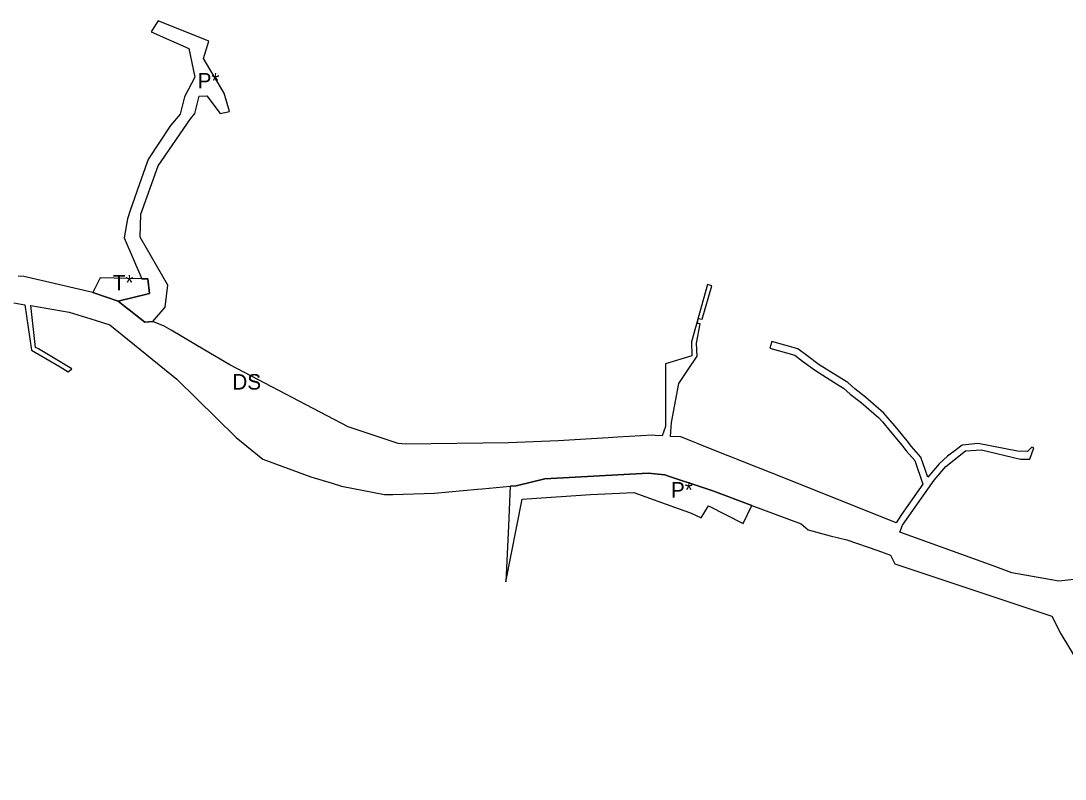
# Model space of a CAD drawing. Extents: x -477304 to -465641, y -1159113 to -1149285.
# Drawn here: x -468059 to -467453, y -1153148 to -1152709 of the extents above; entities that cross this region are included whole.
import ezdxf

# ---------------------------------------------------------------- set-up
doc = ezdxf.new("R2010")
doc.units = 0
for name, color, linetype in [('17', 7, 'Continuous'), ('34', 7, 'Continuous'), ('35', 7, 'Continuous')]:
    doc.layers.add(name, color=color, linetype=linetype)

msp = doc.modelspace()

# ---------------------------------------------------------------- linework, layer by layer
at = {"layer": '17'}
for p, q in [((-468012.82, -1152857.81), (-468017.11, -1152866.39)), ((-467988.72, -1152858.39), (-468012.82, -1152857.81)), ((-468017.11, -1152866.39), (-468002.42, -1152871.41))]:
    msp.add_line(p, q, dxfattribs=at)
msp.add_lwpolyline([(-468002.42, -1152871.41), (-467985.03, -1152867.02), (-467984.19, -1152866.81), (-467985.18, -1152858.47), (-467988.72, -1152858.39)], dxfattribs=at)
at = {"layer": '34'}
for p, q in [((-467980.69, -1152711.17), (-467983.28, -1152715.18)), ((-467979.17, -1152708.82), (-467980.69, -1152711.17)), ((-467949.9, -1152720.62), (-467979.17, -1152708.82)), ((-467983.28, -1152715.18), (-467961.46, -1152724.77)), ((-467952.83, -1152730.65), (-467949.9, -1152720.62)), ((-467961.46, -1152724.77), (-467958.01, -1152741.52)), ((-467940.87, -1152750.71), (-467952.83, -1152730.65)), ((-467958.01, -1152741.52), (-467964.04, -1152752.84)), ((-467964.04, -1152752.84), (-467966.54, -1152762.88)), ((-467951, -1152752.23), (-467943.2, -1152762.59)), ((-467979.14, -1152792.95), (-467960.39, -1152765.67)), ((-467966.54, -1152762.88), (-467972.14, -1152769.56)), ((-467960.39, -1152765.67), (-467958.02, -1152762.5)), ((-467972.14, -1152769.56), (-467984.86, -1152788.73)), ((-467989.2, -1152820.94), (-467979.14, -1152792.95)), ((-467990.16, -1152803.89), (-467995.39, -1152818.78)), ((-467995.39, -1152818.78), (-467997.02, -1152823.58)), ((-467989.62, -1152834.31), (-467989.2, -1152820.94)), ((-467997.02, -1152823.58), (-467999.03, -1152834.62)), ((-467999.03, -1152834.62), (-467988.72, -1152858.39)), ((-467988.72, -1152858.39), (-467985.18, -1152858.47)), ((-467985.18, -1152858.47), (-467984.19, -1152866.81)), ((-467985.03, -1152867.02), (-468002.42, -1152871.41)), ((-467984.19, -1152866.81), (-467985.03, -1152867.02)), ((-468002.42, -1152871.41), (-467997.59, -1152875.2)), ((-467997.59, -1152875.2), (-467996.09, -1152876.38)), ((-467982.29, -1152883.09), (-467975.24, -1152874.91)), ((-467996.09, -1152876.38), (-467989.6, -1152881.48)), ((-467774.89, -1152978.69), (-467775.96, -1153001.63)), ((-467771.57, -1152978.39), (-467774.89, -1152978.69)), ((-467765.35, -1152985.9), (-467728.25, -1152983.43)), ((-467728.25, -1152983.43), (-467703.29, -1152982.38)), ((-467703.29, -1152982.38), (-467677.4, -1152991.52)), ((-467657.31, -1152981.33), (-467663.66, -1152979.24)), ((-467634.68, -1152989.8), (-467657.31, -1152981.33)), ((-467777.48, -1153034), (-467768.04, -1152986.08)), ((-467768.04, -1152986.08), (-467765.35, -1152985.9)), ((-467639.75, -1153000.27), (-467634.68, -1152989.8)), ((-467677.4, -1152991.52), (-467670.25, -1152994.04)), ((-467670.25, -1152994.04), (-467664.17, -1152996.89)), ((-467775.96, -1153001.63), (-467777.48, -1153034))]:
    msp.add_line(p, q, dxfattribs=at)
for points in [[(-467958.02, -1152762.5), (-467955.35, -1152752.4), (-467951, -1152752.23)], [(-467943.2, -1152762.59), (-467937.79, -1152761.27), (-467940.87, -1152750.71)], [(-467984.86, -1152788.73), (-467985.55, -1152790.68), (-467990.16, -1152803.89)], [(-467975.24, -1152874.91), (-467973.62, -1152862.11), (-467989.62, -1152834.31)], [(-467989.6, -1152881.48), (-467987.04, -1152883.49), (-467982.29, -1152883.09)], [(-467685.24, -1152972.13), (-467694.97, -1152971.16), (-467754.9, -1152974.32), (-467771.57, -1152978.39)], [(-467663.66, -1152979.24), (-467682.47, -1152973.04), (-467685.24, -1152972.13)], [(-467664.17, -1152996.89), (-467659.93, -1152990.04), (-467639.75, -1153000.27)]]:
    msp.add_lwpolyline(points, dxfattribs=at)
at = {"layer": '35'}
for p, q in [((-468057.25, -1152857), (-468060.54, -1152856.85)), ((-468054.75, -1152857.58), (-468057.25, -1152857)), ((-468044.6, -1152859.96), (-468054.75, -1152857.58)), ((-467663.54, -1152881.74), (-467657.9, -1152862.43)), ((-467657.9, -1152862.43), (-467660.47, -1152861.77)), ((-468062.93, -1152872.3), (-468056.57, -1152873.37)), ((-468056.57, -1152873.37), (-468052.64, -1152899.8)), ((-468053.19, -1152873.94), (-468030.97, -1152877.66)), ((-467997.59, -1152875.2), (-468002.42, -1152871.41)), ((-467996.09, -1152876.38), (-467997.59, -1152875.2)), ((-468030.97, -1152877.66), (-468015.76, -1152882.35)), ((-467989.6, -1152881.48), (-467996.09, -1152876.38)), ((-467987.04, -1152883.49), (-467989.6, -1152881.48)), ((-467666.32, -1152884.22), (-467665.78, -1152881.32)), ((-467665.78, -1152881.32), (-467663.54, -1152881.74)), ((-468015.76, -1152882.35), (-468007.23, -1152884.98)), ((-467982.29, -1152883.09), (-467987.04, -1152883.49)), ((-467975.69, -1152885.82), (-467982.29, -1152883.09)), ((-467971.75, -1152888.14), (-467975.69, -1152885.82)), ((-467952.12, -1152899.68), (-467971.75, -1152888.14)), ((-467666.79, -1152895.69), (-467664.68, -1152884.53)), ((-467664.68, -1152884.53), (-467666.32, -1152884.22)), ((-468052.64, -1152899.8), (-468036.16, -1152909.44)), ((-468029.4, -1152910.65), (-468048.72, -1152899.07)), ((-467937.56, -1152908.25), (-467952.12, -1152899.68)), ((-467666.37, -1152903.29), (-467666.79, -1152895.69)), ((-467623.11, -1152894.7), (-467624.22, -1152898.54)), ((-467669.47, -1152903.04), (-467684.83, -1152907.7)), ((-467605.26, -1152906.06), (-467597.8, -1152911.61)), ((-467595.7, -1152908.2), (-467602.87, -1152902.85)), ((-468036.16, -1152909.44), (-468031.37, -1152912.24)), ((-468031.37, -1152912.24), (-468029.4, -1152910.65)), ((-467868.97, -1152944.16), (-467937.56, -1152908.25)), ((-467839.91, -1152953.84), (-467868.97, -1152944.16)), ((-467747.08, -1152952.26), (-467775.99, -1152953.58)), ((-467718.08, -1152950.58), (-467747.08, -1152952.26)), ((-467712.6, -1152950.26), (-467718.08, -1152950.58)), ((-467692.42, -1152949.09), (-467712.6, -1152950.26)), ((-467515.9, -1152957.34), (-467521.15, -1152961.25)), ((-467473.44, -1152962.93), (-467471.16, -1152956.33)), ((-467526.03, -1152965.73), (-467532.64, -1152973.37)), ((-467521.15, -1152961.25), (-467526.03, -1152965.73)), ((-467612.33, -1152975.38), (-467623.43, -1152970.96)), ((-467872.93, -1152978.56), (-467847.84, -1152983.5)), ((-467551.05, -1152999.79), (-467612.33, -1152975.38)), ((-467535.49, -1152977.4), (-467547.93, -1152995.02)), ((-467847.84, -1152983.5), (-467843.14, -1152983.36)), ((-467793.87, -1152980.38), (-467791.23, -1152980.14)), ((-467663.66, -1152979.24), (-467657.31, -1152981.33)), ((-467657.31, -1152981.33), (-467634.68, -1152989.8)), ((-467634.68, -1152989.8), (-467606.16, -1153000.44)), ((-467547.93, -1152995.02), (-467551.05, -1152999.79)), ((-467606.16, -1153000.44), (-467602.08, -1153003.9)), ((-467548.89, -1153005.29), (-467547.26, -1153001.3)), ((-467602.08, -1153003.9), (-467589.34, -1153007.47)), ((-467561.67, -1153015.94), (-467554.16, -1153018.58)), ((-467554.16, -1153018.58), (-467551.77, -1153023.64)), ((-467551.77, -1153023.64), (-467460.54, -1153054.02)), ((-467428.23, -1153030.47), (-467456.61, -1153033.78))]:
    msp.add_line(p, q, dxfattribs=at)
for points in [[(-468002.42, -1152871.41), (-468017.11, -1152866.39), (-468044.6, -1152859.96)], [(-467660.47, -1152861.77), (-467669.8, -1152894.83), (-467669.47, -1152903.04)], [(-468048.72, -1152899.07), (-468050.41, -1152898.2), (-468053.19, -1152873.94)], [(-468007.23, -1152884.98), (-467968.38, -1152916.59), (-467933.93, -1152950.47)], [(-467624.22, -1152898.54), (-467609.76, -1152902.7), (-467605.26, -1152906.06)], [(-467602.87, -1152902.85), (-467607.95, -1152899.06), (-467623.11, -1152894.7)], [(-467681.94, -1152949.72), (-467681.43, -1152941.71), (-467677.08, -1152919.09), (-467672.01, -1152911.61), (-467666.37, -1152903.29)], [(-467684.83, -1152907.7), (-467684.83, -1152943.94), (-467686.84, -1152949.43)], [(-467597.8, -1152911.61), (-467587.07, -1152918.22), (-467581.47, -1152921.8), (-467577.61, -1152925.18), (-467571.36, -1152930.18), (-467560.95, -1152939.05), (-467558.79, -1152941.55), (-467554.68, -1152946.44), (-467547.64, -1152954.78), (-467545.11, -1152958.11), (-467540.13, -1152963.81), (-467535.49, -1152977.4)], [(-467532.64, -1152973.37), (-467536.6, -1152961.77), (-467542.01, -1152955.58), (-467544.52, -1152952.28), (-467551.62, -1152943.86), (-467555.74, -1152938.96), (-467558.12, -1152936.2), (-467568.81, -1152927.1), (-467575.04, -1152922.11), (-467579.06, -1152918.59), (-467584.94, -1152914.83), (-467595.7, -1152908.2)], [(-467933.93, -1152950.47), (-467918.55, -1152962.91), (-467890.56, -1152973.25)], [(-467775.99, -1152953.58), (-467835.76, -1152954.35), (-467839.91, -1152953.84)], [(-467686.84, -1152949.43), (-467690.73, -1152949.19), (-467692.42, -1152949.09)], [(-467623.43, -1152970.96), (-467656.74, -1152957.7), (-467675.88, -1152950.08), (-467681.94, -1152949.72)], [(-467471.16, -1152956.33), (-467472.16, -1152956.09), (-467474.78, -1152958.42), (-467480.63, -1152958.35), (-467503.3, -1152953.82), (-467512.7, -1152954.92), (-467515.9, -1152957.34)], [(-467522.15, -1152967.18), (-467510.77, -1152958.18), (-467501.45, -1152957.52)], [(-467501.45, -1152957.52), (-467478.82, -1152962.88), (-467473.44, -1152962.93)], [(-467771.57, -1152978.39), (-467754.9, -1152974.32), (-467694.97, -1152971.16), (-467685.24, -1152972.13)], [(-467685.24, -1152972.13), (-467682.47, -1152973.04), (-467663.66, -1152979.24)], [(-467547.26, -1153001.3), (-467528.82, -1152975.14), (-467522.15, -1152967.18)], [(-467890.56, -1152973.25), (-467878.32, -1152976.94), (-467872.93, -1152978.56)], [(-467791.23, -1152980.14), (-467774.89, -1152978.69), (-467771.57, -1152978.39)], [(-467843.14, -1152983.36), (-467818.85, -1152982.61), (-467793.87, -1152980.38)], [(-467589.34, -1153007.47), (-467579.61, -1153009.64), (-467561.67, -1153015.94)], [(-467456.61, -1153033.78), (-467483.8, -1153028.79), (-467494.77, -1153024.83), (-467548.89, -1153005.29)], [(-467460.54, -1153054.02), (-467455.39, -1153064.24), (-467434.07, -1153099.35), (-467404.75, -1153144.44), (-467402.14, -1153148.48)]]:
    msp.add_lwpolyline(points, dxfattribs=at)

# ---------------------------------------------------------------- texts
at = {"layer": '17'}
msp.add_text('T*', height=9, dxfattribs=at).set_placement((-468005.59, -1152865.08))
at = {"layer": '34'}
for p in [(-467956.34, -1152747.99), (-467681.66, -1152985.25)]:
    msp.add_text('P*', height=9, dxfattribs=at).set_placement(p)
at = {"layer": '35'}
msp.add_text('DS', height=9, dxfattribs=at).set_placement((-467936.2, -1152922.61))

doc.saveas('drawing.dxf')
